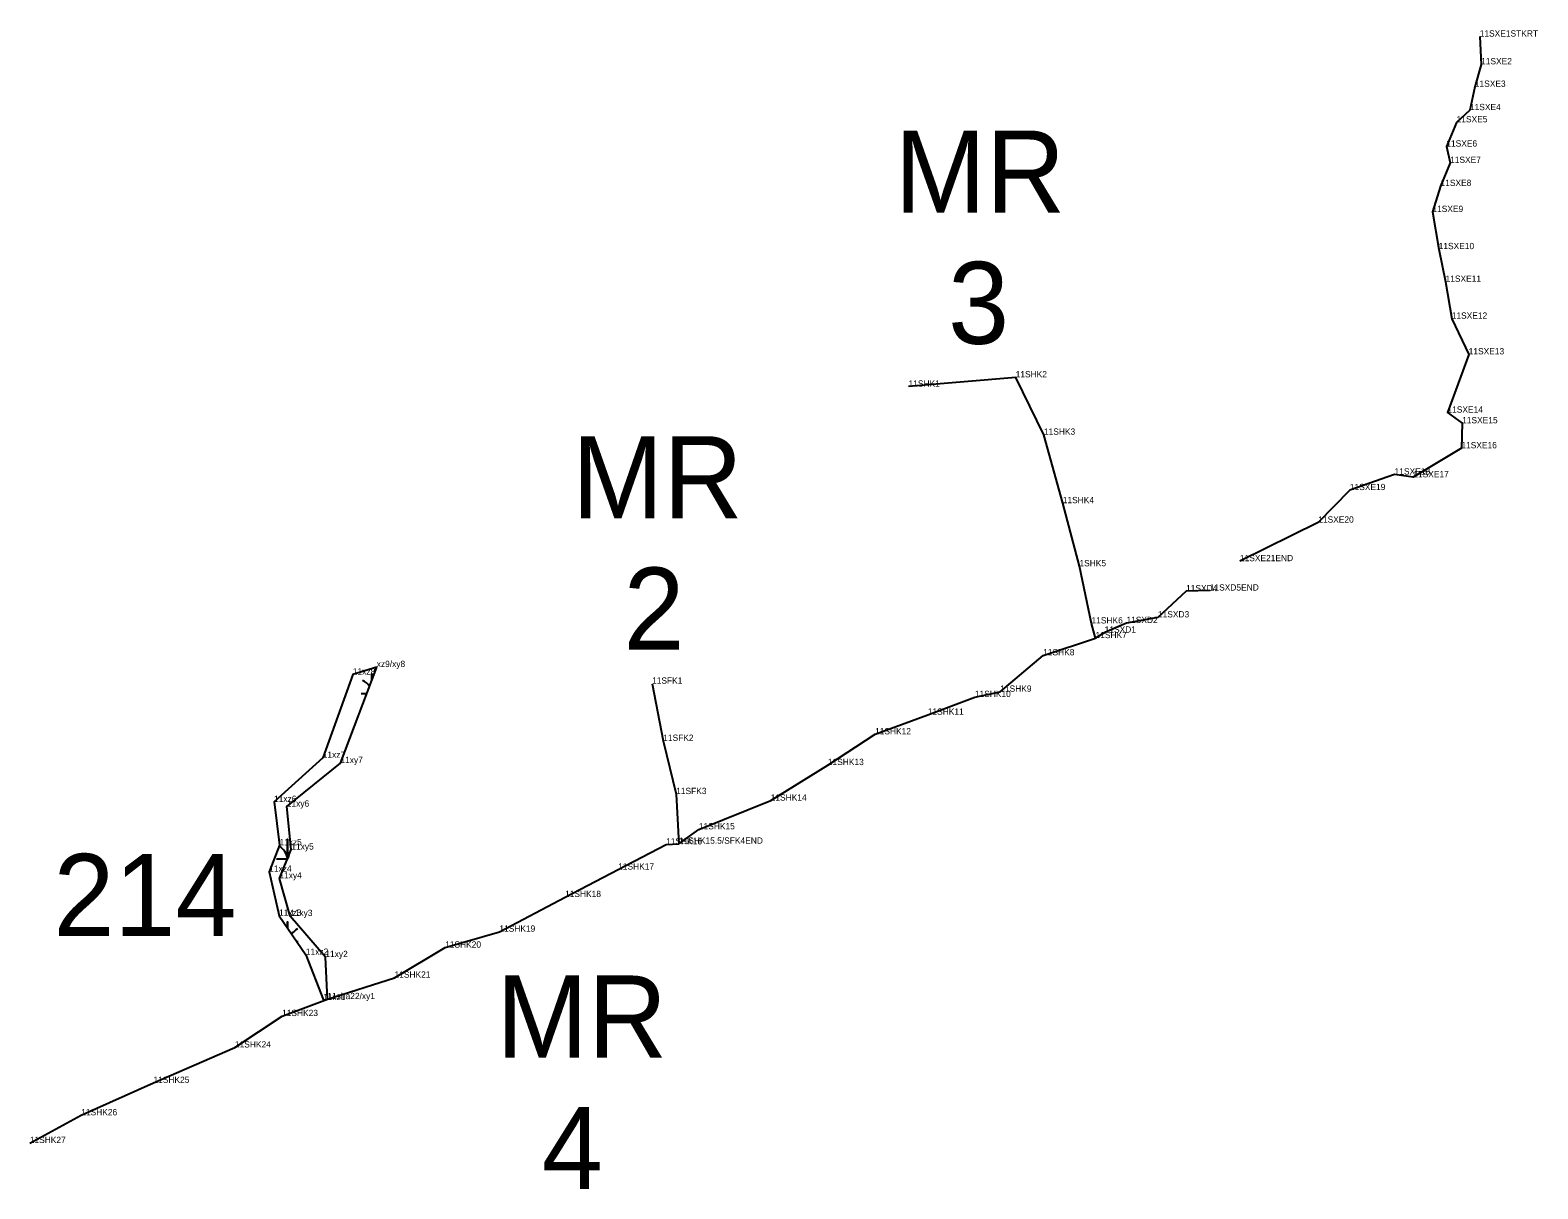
# Model space of a CAD drawing. Extents: x 2072529 to 2268796, y 436423 to 470397.
# Drawn here: x 2233068 to 2234269, y 447952 to 448875 of the extents above; entities that cross this region are included whole.
import ezdxf

# ---------------------------------------------------------------- set-up
doc = ezdxf.new("R2010")
doc.units = 0
for name, color, linetype in [('Default', 7, 'Continuous'), ('Exist Environmental Wetland Boundary', 7, 'Continuous'), ('Exist Environmental Wetland Boundary Cogo Comment', 7, 'Continuous'), ('Exist Environmental Wetland Boundary Cogo Point CELL', 7, 'Continuous'), ('Exist Hydro Jurisdictional Stream or Body of Water NEU Mitigable', 7, 'Continuous'), ('Exist Hydro Jurisdictional Stream or Body of Water NEU Mitigable Cogo Comment', 7, 'Continuous'), ('Exist Hydro Swamp or Marsh', 7, 'Continuous')]:
    doc.layers.add(name, color=color, linetype=linetype)

msp = doc.modelspace()

# ---------------------------------------------------------------- linework, layer by layer
at = {"layer": 'Exist Environmental Wetland Boundary'}
msp.add_lwpolyline([(2233344.4, 448367.9), (2233325.4, 448361.9), (2233301.4, 448295.6), (2233262.6, 448260.5), (2233266.9, 448225.9), (2233258.8, 448204.9), (2233266.6, 448169.8), (2233288, 448138.7), (2233302.1, 448102.5), (2233305.1, 448103.4), (2233303.5, 448136.9), (2233275.4, 448169.6), (2233266.9, 448199.5), (2233276.4, 448222.5), (2233272.8, 448256.7), (2233315.5, 448291.4)], close=True, dxfattribs=at)
at = {"layer": 'Exist Environmental Wetland Boundary Cogo Point CELL'}
for p, q in [((2234222.9, 448870), (2234222.9, 448870)), ((2234224, 448847.9), (2234224, 448847.9)), ((2234219, 448830), (2234219, 448830)), ((2234215.1, 448811.4), (2234215.1, 448811.4)), ((2234204.5, 448801.7), (2234204.5, 448801.7)), ((2234196.3, 448782.4), (2234196.3, 448782.4)), ((2234199.3, 448769.4), (2234199.3, 448769.4)), ((2234191.7, 448751), (2234191.7, 448751)), ((2234185.2, 448730.3), (2234185.2, 448730.3)), ((2234190.2, 448700.7), (2234190.2, 448700.7)), ((2234195.7, 448674.7), (2234195.7, 448674.7)), ((2234200.6, 448645.3), (2234200.6, 448645.3)), ((2234214.1, 448616.9), (2234214.1, 448616.9)), ((2233853.3, 448598.6), (2233853.3, 448598.6)), ((2233768, 448591.2), (2233768, 448591.2)), ((2234197.2, 448570.5), (2234197.2, 448570.5)), ((2234208.9, 448562), (2234208.9, 448562)), ((2233875.8, 448552.9), (2233875.8, 448552.9)), ((2234208.3, 448542.1), (2234208.3, 448542.1)), ((2234155.1, 448521.2), (2234155.1, 448521.2)), ((2234170, 448519), (2234170, 448519)), ((2233890.8, 448498.4), (2233890.8, 448498.4)), ((2234119.5, 448508.8), (2234119.5, 448508.8)), ((2234094.3, 448482.9), (2234094.3, 448482.9)), ((2234031.9, 448452.2), (2234031.9, 448452.2)), ((2233904.1, 448448.1), (2233904.1, 448448.1)), ((2233989, 448428.2), (2233989, 448428.2)), ((2234007.9, 448428.8), (2234007.9, 448428.8)), ((2233913.7, 448402.6), (2233913.7, 448402.6)), ((2233941.5, 448402.9), (2233941.5, 448402.9)), ((2233966.6, 448407.4), (2233966.6, 448407.4)), ((2233916.9, 448390.9), (2233916.9, 448390.9)), ((2233924.2, 448395.3), (2233924.2, 448395.3)), ((2233344.4, 448367.9), (2233344.4, 448367.9)), ((2233875.2, 448377.2), (2233875.2, 448377.2)), ((2233325.4, 448361.9), (2233325.4, 448361.9)), ((2233563.7, 448354.6), (2233563.7, 448354.6)), ((2233820.8, 448344), (2233820.8, 448344)), ((2233841, 448348.2), (2233841, 448348.2)), ((2233783.3, 448329.9), (2233783.3, 448329.9)), ((2233572.6, 448309.1), (2233572.6, 448309.1)), ((2233741.3, 448314.3), (2233741.3, 448314.3)), ((2233301.4, 448295.6), (2233301.4, 448295.6)), ((2233315.5, 448291.4), (2233315.5, 448291.4)), ((2233703.7, 448289.8), (2233703.7, 448289.8)), ((2233262.6, 448260.5), (2233262.6, 448260.5)), ((2233582.9, 448266.7), (2233582.9, 448266.7)), ((2233658.2, 448261.5), (2233658.2, 448261.5)), ((2233272.8, 448256.7), (2233272.8, 448256.7)), ((2233601, 448238.6), (2233601, 448238.6)), ((2233266.9, 448225.9), (2233266.9, 448225.9)), ((2233276.4, 448222.5), (2233276.4, 448222.5)), ((2233574.9, 448226.6), (2233574.9, 448226.6)), ((2233585.1, 448227.2), (2233585.1, 448227.2)), ((2233258.8, 448204.9), (2233258.8, 448204.9)), ((2233266.9, 448199.5), (2233266.9, 448199.5)), ((2233536.7, 448206.6), (2233536.7, 448206.6)), ((2233494.4, 448184.7), (2233494.4, 448184.7)), ((2233266.6, 448169.8), (2233266.6, 448169.8)), ((2233275.4, 448169.6), (2233275.4, 448169.6)), ((2233442.1, 448157.1), (2233442.1, 448157.1)), ((2233288, 448138.7), (2233288, 448138.7)), ((2233398.9, 448144.4), (2233398.9, 448144.4)), ((2233303.5, 448136.9), (2233303.5, 448136.9)), ((2233358.6, 448120.5), (2233358.6, 448120.5)), ((2233302.1, 448102.5), (2233302.1, 448102.5)), ((2233305.1, 448103.4), (2233305.1, 448103.4)), ((2233305.1, 448103.4), (2233305.1, 448103.4)), ((2233269, 448089.9), (2233269, 448089.9)), ((2233231.5, 448064.9), (2233231.5, 448064.9)), ((2233166.6, 448036.7), (2233166.6, 448036.7)), ((2233109.1, 448010.9), (2233109.1, 448010.9))]:
    msp.add_line(p, q, dxfattribs=at)
at = {"layer": 'Exist Hydro Jurisdictional Stream or Body of Water NEU Mitigable'}
for points in [[(2234222.9, 448870), (2234224, 448847.9), (2234219, 448830), (2234215.1, 448811.4), (2234204.5, 448801.7), (2234196.3, 448782.4), (2234199.3, 448769.4), (2234191.7, 448751), (2234185.2, 448730.3), (2234190.2, 448700.7), (2234195.7, 448674.7), (2234200.6, 448645.3), (2234214.1, 448616.9), (2234197.2, 448570.5), (2234208.9, 448562), (2234208.3, 448542.1), (2234170, 448519), (2234155.1, 448521.2), (2234119.5, 448508.8), (2234094.3, 448482.9), (2234031.9, 448452.2)], [(2233068.1, 447988.8), (2233109.1, 448010.9), (2233166.6, 448036.7), (2233231.5, 448064.9), (2233269, 448089.9), (2233305.1, 448103.4), (2233358.6, 448120.5), (2233398.9, 448144.4), (2233442.1, 448157.1), (2233494.4, 448184.7), (2233536.7, 448206.6), (2233574.9, 448226.6), (2233585.1, 448227.2), (2233601, 448238.6), (2233658.2, 448261.5), (2233703.7, 448289.8), (2233741.3, 448314.3), (2233783.3, 448329.9), (2233820.8, 448344), (2233841, 448348.2), (2233875.2, 448377.2), (2233916.9, 448390.9), (2233913.7, 448402.6), (2233904.1, 448448.1), (2233890.8, 448498.4), (2233875.8, 448552.9), (2233853.3, 448598.6), (2233768, 448591.2)], [(2234007.9, 448428.8), (2233989, 448428.2), (2233966.6, 448407.4), (2233941.5, 448402.9), (2233924.2, 448395.3), (2233916.9, 448390.9)], [(2233563.7, 448354.6), (2233572.6, 448309.1), (2233582.9, 448266.7), (2233585.1, 448227.2)]]:
    msp.add_lwpolyline(points, dxfattribs=at)
at = {"layer": 'Exist Hydro Swamp or Marsh'}
for points in [[(2233340.6, 448357.7), (2233340.6, 448362.4), (2233340.6, 448357.7)], [(2233332, 448346.7), (2233336.4, 448346.7)], [(2233264.7, 448215.1), (2233273.3, 448215.1), (2233273.3, 448230.8), (2233273.3, 448215.1), (2233273.3, 448215.1)], [(2233273.3, 448160.1), (2233273.3, 448165), (2233273.3, 448160.1)], [(2233280.7, 448149.3), (2233281.9, 448149.3)]]:
    msp.add_lwpolyline(points, dxfattribs=at)
for centre, radius, start, end in [((2233328.3, 448345.8), 12.3, 33.1287, 67.535), ((2233261, 448214.2), 12.3, 4.1403, 63.0795), ((2233291.6, 448209), 19.2, 152.1173, 161.6222), ((2233291.6, 448143.2), 19.2, 122.1274, 141.0521)]:
    msp.add_arc(centre, radius, start, end, dxfattribs=at)

# ---------------------------------------------------------------- texts
at = {"layer": 'Default'}
for s, height, p in [('MR', 65.34, (2233756.9, 448729.8)), ('3', 65.3, (2233799.5, 448625.3)), ('MR', 65.34, (2233500, 448486.4)), ('2', 65.3, (2233541, 448381.8)), ('214', 65.34, (2233086.9, 448153.7)), ('MR', 65.34, (2233439.8, 448056.9)), ('4', 65.3, (2233475.9, 447952.3))]:
    msp.add_text(s, height=height, dxfattribs=at).set_placement(p)
at = {"layer": 'Exist Environmental Wetland Boundary Cogo Comment'}
for s, p in [('11xz8', (2233325.4, 448361.9)), ('xz9/xy8', (2233344.4, 448367.9)), ('11xz7', (2233301.4, 448295.6)), ('11xy7', (2233315.5, 448291.4)), ('11xz6', (2233262.6, 448260.5)), ('11xy6', (2233272.8, 448256.7)), ('11xz5', (2233266.9, 448225.9)), ('11xy5', (2233276.4, 448222.5)), ('11xz4', (2233258.8, 448204.9)), ('11xy4', (2233266.9, 448199.5)), ('11xz3', (2233266.6, 448169.8)), ('11xy3', (2233275.4, 448169.6)), ('11xz2', (2233288, 448138.7)), ('11xy2', (2233303.5, 448136.9)), ('11xz1', (2233301.7, 448102.6))]:
    msp.add_text(s, height=5, dxfattribs=at).set_placement(p)
at = {"layer": 'Exist Hydro Jurisdictional Stream or Body of Water NEU Mitigable Cogo Comment'}
for s, p in [('11SXE1STKRT', (2234222.9, 448870)), ('11SXE2', (2234224, 448847.9)), ('11SXE3', (2234219, 448830)), ('11SXE4', (2234215.1, 448811.4)), ('11SXE5', (2234204.5, 448801.7)), ('11SXE6', (2234196.3, 448782.4)), ('11SXE7', (2234199.3, 448769.4)), ('11SXE8', (2234191.7, 448751)), ('11SXE9', (2234185.2, 448730.3)), ('11SXE10', (2234190.2, 448700.7)), ('11SXE11', (2234195.7, 448674.7)), ('11SXE12', (2234200.6, 448645.3)), ('11SXE13', (2234214.1, 448616.9)), ('11SHK1', (2233768, 448591.2)), ('11SHK2', (2233853.3, 448598.6)), ('11SXE14', (2234197.2, 448570.5)), ('11SHK3', (2233875.8, 448552.9)), ('11SXE15', (2234208.9, 448562)), ('11SXE16', (2234208.3, 448542.1)), ('11SXE18', (2234155.1, 448521.2)), ('11SXE17', (2234170, 448519)), ('11SXE19', (2234119.5, 448508.8)), ('11SHK4', (2233890.8, 448498.4)), ('11SXE20', (2234094.3, 448482.9)), ('1SHK5', (2233904.1, 448448.1)), ('11SXE21END', (2234031.9, 448452.2)), ('11SXD4', (2233989, 448428.2)), ('11SXD5END', (2234007.9, 448428.8)), ('11SHK6', (2233913.7, 448402.6)), ('11SXD2', (2233941.5, 448402.9)), ('11SXD3', (2233966.6, 448407.4)), ('11SHK7', (2233916.9, 448390.9)), ('11SXD1', (2233924.2, 448395.3)), ('11SHK8', (2233875.2, 448377.2)), ('11SFK1', (2233563.7, 448354.6)), ('11SHK10', (2233820.8, 448344)), ('11SHK9', (2233841, 448348.2)), ('11SHK11', (2233783.3, 448329.9)), ('11SHK12', (2233741.3, 448314.3)), ('11SFK2', (2233572.6, 448309.1)), ('11SHK13', (2233703.7, 448289.8)), ('11SFK3', (2233582.9, 448266.7)), ('11SHK14', (2233658.2, 448261.5)), ('11SHK15', (2233601, 448238.6)), ('11SHK16', (2233574.9, 448226.6)), ('11SHK15.5/SFK4END', (2233585.1, 448227.2)), ('11SHK17', (2233536.7, 448206.6)), ('11SHK18', (2233494.4, 448184.7)), ('11SHK19', (2233442.1, 448157.1)), ('11SHK20', (2233398.9, 448144.4)), ('11SHK21', (2233358.6, 448120.5)), ('11sha22/xy1', (2233305.1, 448103.4)), ('11SHK23', (2233269, 448089.9)), ('11SHK24', (2233231.5, 448064.9)), ('11SHK25', (2233166.6, 448036.7)), ('11SHK26', (2233109.1, 448010.9)), ('11SHK27', (2233068.1, 447988.8))]:
    msp.add_text(s, height=5, dxfattribs=at).set_placement(p)

doc.saveas('drawing.dxf')
